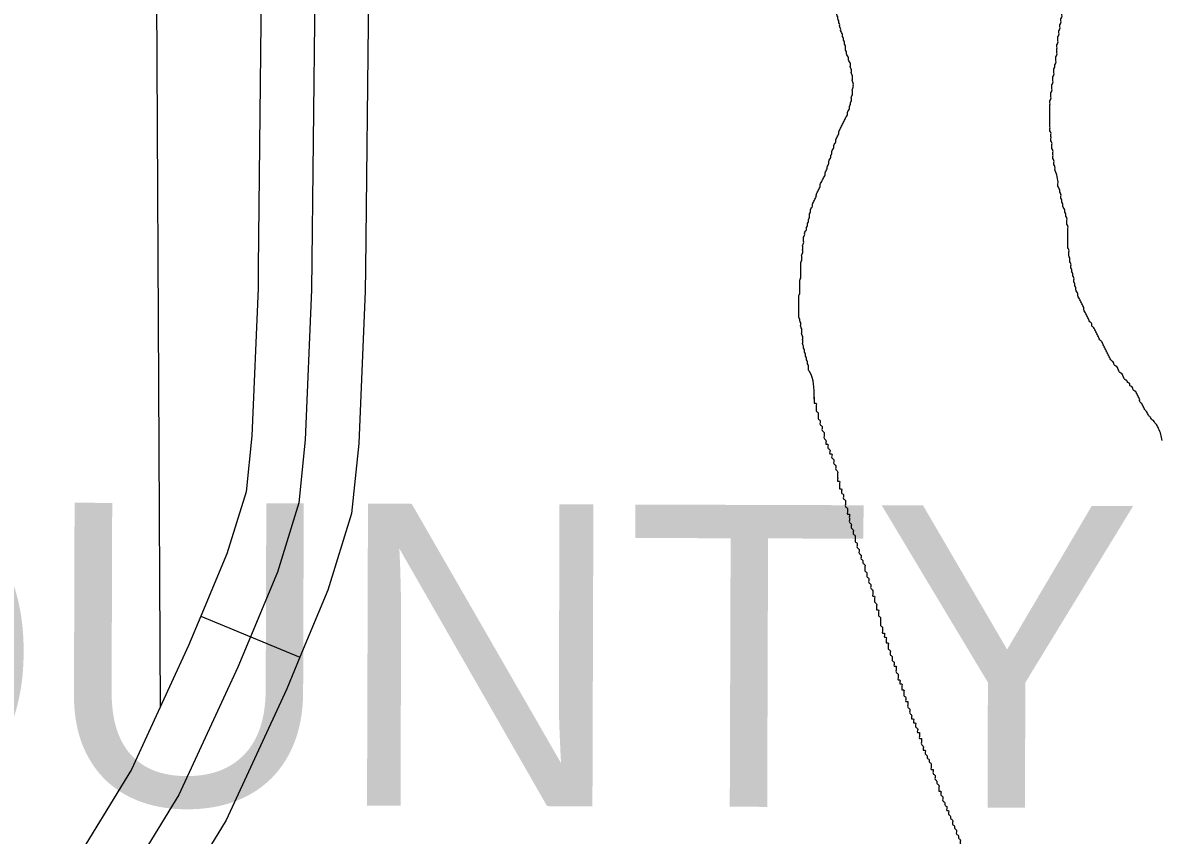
# Model space of a CAD drawing. Extents: x 813775 to 1157140, y 1757555 to 1979907.
# Drawn here: x 1006843 to 1010032, y 1875836 to 1878109 of the extents above; entities that cross this region are included whole.
import ezdxf

# ---------------------------------------------------------------- set-up
doc = ezdxf.new("R2010")
doc.units = 0
for name, color, linetype in [('Level 35', 7, 'Continuous'), ('Level 41', 7, 'Continuous'), ('Level 45', 7, 'Continuous'), ('Level 5', 7, 'Continuous'), ('Level 9', 7, 'Continuous')]:
    doc.layers.add(name, color=color, linetype=linetype)

msp = doc.modelspace()

# ---------------------------------------------------------------- linework, layer by layer
at = {"layer": 'Level 35'}
for points in [[(1007556.6, 1880709.1), (1007562, 1880617), (1007586.5, 1880291.3), (1007611, 1879974.5), (1007635.5, 1879657.7), (1007664.5, 1879382.9), (1007673.4, 1879168.7), (1007673.4, 1878945.6), (1007669, 1878580.8), (1007660, 1878194.9), (1007651.1, 1877362), (1007633.3, 1876942.6), (1007615.5, 1876766.4), (1007555.3, 1876572.3), (1007444.3, 1876306.1)], [(1007444.3, 1876306.1), (1007279.4, 1875949.2), (1007103.3, 1875660.9), (1006992.8, 1875503.9)]]:
    msp.add_lwpolyline(points, dxfattribs=at)
for points in [[(1009126.7, 1878109.2), (1009126.7, 1878114.7), (1009123.9, 1878120.2), (1009123.9, 1878125.6), (1009121.2, 1878131.1), (1009121.2, 1878136.5), (1009118.5, 1878142), (1009115.8, 1878147.4), (1009113, 1878152.9), (1009110.3, 1878158.3), (1009104.9, 1878163.8), (1009102.1, 1878169.2), (1009099.4, 1878174.7), (1009093.9, 1878180.1), (1009088.5, 1878182.9), (1009083, 1878185.6), (1009077.6, 1878188.3), (1009072.1, 1878193.8), (1009066.7, 1878199.2), (1009064, 1878204.7), (1009061.2, 1878210.1), (1009055.8, 1878212.9), (1009053.1, 1878218.3), (1009047.6, 1878223.8), (1009044.9, 1878229.2), (1009042.2, 1878234.7), (1009039.4, 1878240.1), (1009034, 1878242.9), (1009031.3, 1878248.3), (1009025.8, 1878251), (1009020.4, 1878253.8), (1009014.9, 1878253.8), (1009009.5, 1878256.5), (1009006.7, 1878262), (1009004, 1878267.4), (1008998.5, 1878272.9), (1008993.1, 1878278.3), (1008987.6, 1878283.8), (1008984.9, 1878289.2), (1008982.2, 1878294.7), (1008976.7, 1878300.1), (1008974, 1878305.6), (1008968.6, 1878311), (1008965.8, 1878316.5), (1008963.1, 1878322), (1008957.7, 1878327.4), (1008954.9, 1878332.9), (1008949.5, 1878338.3), (1008946.8, 1878343.8), (1008941.3, 1878346.5), (1008938.6, 1878351.9), (1008935.9, 1878357.4), (1008933.1, 1878362.9), (1008930.4, 1878368.3), (1008927.7, 1878373.8), (1008925, 1878379.2), (1008922.2, 1878384.7), (1008919.5, 1878390.1), (1008916.8, 1878395.6), (1008914.1, 1878401), (1008911.3, 1878406.5), (1008908.6, 1878411.9), (1008905.9, 1878417.4), (1008900.4, 1878422.9), (1008897.7, 1878428.3), (1008895, 1878433.8), (1008892.2, 1878439.2), (1008889.5, 1878444.7), (1008889.5, 1878450.1), (1008886.8, 1878455.6), (1008884.1, 1878461), (1008881.3, 1878466.5), (1008878.6, 1878471.9), (1008878.6, 1878477.4), (1008875.9, 1878482.8), (1008873.2, 1878488.3), (1008870.4, 1878493.8), (1008870.4, 1878499.2), (1008867.7, 1878504.7), (1008867.7, 1878510.1), (1008867.7, 1878515.6), (1008865, 1878521), (1008865, 1878526.5), (1008865, 1878531.9), (1008862.3, 1878537.4), (1008862.3, 1878542.8), (1008859.5, 1878548.3), (1008859.5, 1878553.7), (1008856.8, 1878559.2), (1008856.8, 1878564.7), (1008856.8, 1878570.1)], [(1009061.2, 1877618.4), (1009064, 1877623.8), (1009064, 1877629.3), (1009066.7, 1877634.7), (1009069.4, 1877640.2), (1009072.1, 1877645.6), (1009074.9, 1877651.1), (1009074.9, 1877656.6), (1009077.6, 1877662), (1009080.3, 1877667.5), (1009083, 1877672.9), (1009085.8, 1877678.4), (1009088.5, 1877683.8), (1009088.5, 1877689.3), (1009091.2, 1877694.7), (1009093.9, 1877700.2), (1009093.9, 1877705.6), (1009096.7, 1877711.1), (1009099.4, 1877716.6), (1009099.4, 1877722), (1009102.1, 1877727.5), (1009104.9, 1877732.9), (1009104.9, 1877738.4), (1009107.6, 1877743.8), (1009107.6, 1877749.3), (1009110.3, 1877754.7), (1009113, 1877760.2), (1009113, 1877765.6), (1009115.8, 1877771.1), (1009118.5, 1877776.5), (1009118.5, 1877782), (1009121.2, 1877787.5), (1009123.9, 1877792.9), (1009126.7, 1877798.4), (1009126.7, 1877803.8), (1009129.4, 1877809.3), (1009132.1, 1877814.7), (1009134.8, 1877820.2), (1009137.6, 1877825.6), (1009140.3, 1877831.1), (1009143, 1877836.5), (1009145.7, 1877842), (1009148.5, 1877847.4), (1009151.2, 1877852.9), (1009151.2, 1877858.4), (1009153.9, 1877863.8), (1009156.6, 1877869.3), (1009156.6, 1877874.7), (1009159.4, 1877880.2), (1009159.4, 1877885.6), (1009162.1, 1877891.1), (1009162.1, 1877896.5), (1009162.1, 1877902), (1009164.8, 1877907.4), (1009164.8, 1877912.9), (1009164.8, 1877918.4), (1009164.8, 1877923.8), (1009167.5, 1877929.3), (1009167.5, 1877934.7), (1009167.5, 1877940.2), (1009164.8, 1877945.6), (1009164.8, 1877951.1), (1009164.8, 1877956.5), (1009164.8, 1877962), (1009162.1, 1877967.4), (1009162.1, 1877972.9), (1009162.1, 1877978.3), (1009159.4, 1877983.8), (1009159.4, 1877989.3), (1009159.4, 1877994.7), (1009156.6, 1878000.2), (1009153.9, 1878005.6), (1009153.9, 1878011.1), (1009151.2, 1878016.5), (1009148.5, 1878022), (1009148.5, 1878027.4), (1009145.7, 1878032.9), (1009145.7, 1878038.3), (1009145.7, 1878043.8), (1009143, 1878049.2), (1009143, 1878054.7), (1009140.3, 1878060.2), (1009140.3, 1878065.6), (1009137.6, 1878071.1), (1009137.6, 1878076.5), (1009134.8, 1878082), (1009132.1, 1878087.4), (1009132.1, 1878092.9), (1009129.4, 1878098.3), (1009129.4, 1878103.8), (1009126.7, 1878109.2)], [(1009058.2, 1877061.2), (1009044.9, 1877133), (1009042.2, 1877138.4), (1009042.2, 1877143.9), (1009042.2, 1877149.3), (1009039.4, 1877154.8), (1009039.4, 1877160.2), (1009036.7, 1877165.7), (1009036.7, 1877171.1), (1009034, 1877176.6), (1009034, 1877182.1), (1009031.3, 1877187.5), (1009031.3, 1877193), (1009028.5, 1877198.4), (1009028.5, 1877203.9), (1009025.8, 1877209.3), (1009025.8, 1877214.8), (1009025.8, 1877220.2), (1009025.8, 1877225.7), (1009025.8, 1877231.1), (1009023.1, 1877236.6), (1009023.1, 1877242), (1009023.1, 1877247.5), (1009023.1, 1877253), (1009020.4, 1877258.4), (1009020.4, 1877263.9), (1009020.4, 1877269.3), (1009017.6, 1877274.8), (1009017.6, 1877280.2), (1009014.9, 1877285.7), (1009014.9, 1877291.1), (1009014.9, 1877296.6), (1009014.9, 1877302), (1009014.9, 1877307.5), (1009014.9, 1877313), (1009014.9, 1877318.4), (1009014.9, 1877323.9), (1009014.9, 1877329.3), (1009014.9, 1877334.8), (1009014.9, 1877340.2), (1009014.9, 1877345.7), (1009017.6, 1877351.1), (1009017.6, 1877356.6), (1009017.6, 1877362), (1009017.6, 1877367.5), (1009017.6, 1877372.9), (1009017.6, 1877378.4), (1009017.6, 1877383.9), (1009017.6, 1877389.3), (1009020.4, 1877394.8), (1009020.4, 1877400.2), (1009020.4, 1877405.7), (1009020.4, 1877411.1), (1009020.4, 1877416.6), (1009020.4, 1877422), (1009020.4, 1877427.5), (1009020.4, 1877432.9), (1009020.4, 1877438.4), (1009023.1, 1877443.8), (1009023.1, 1877449.3), (1009023.1, 1877454.8), (1009023.1, 1877460.2), (1009025.8, 1877465.7), (1009025.8, 1877471.1), (1009025.8, 1877476.6), (1009025.8, 1877482), (1009025.8, 1877487.5), (1009028.5, 1877492.9), (1009028.5, 1877498.4), (1009028.5, 1877503.8), (1009028.5, 1877509.3), (1009031.3, 1877514.8), (1009031.3, 1877520.2), (1009034, 1877525.7), (1009036.7, 1877531.1), (1009036.7, 1877536.6), (1009039.4, 1877542), (1009039.4, 1877547.5), (1009042.2, 1877552.9), (1009042.2, 1877558.4), (1009044.9, 1877563.8), (1009044.9, 1877569.3), (1009044.9, 1877574.7), (1009047.6, 1877580.2), (1009047.6, 1877585.7), (1009050.3, 1877591.1), (1009053.1, 1877596.6), (1009053.1, 1877602), (1009055.8, 1877607.5), (1009058.5, 1877612.9), (1009061.2, 1877618.4)], [(1009058.2, 1877055.7), (1009058.2, 1877061.2), (1009058.2, 1877055.7), (1009058.2, 1877050.3), (1009058.2, 1877044.8), (1009063.7, 1877044.8), (1009063.7, 1877039.4), (1009063.7, 1877033.9), (1009063.7, 1877028.4), (1009063.7, 1877023), (1009069.1, 1877017.5), (1009069.1, 1877012.1), (1009069.1, 1877006.6), (1009069.1, 1877001.2), (1009074.6, 1876995.7), (1009074.6, 1876990.3), (1009074.6, 1876984.8), (1009080.1, 1876979.4), (1009080.1, 1876973.9), (1009080.1, 1876968.4), (1009085.5, 1876963), (1009085.5, 1876957.5), (1009085.5, 1876952.1), (1009085.5, 1876946.6), (1009091, 1876941.2), (1009091, 1876935.7), (1009091, 1876930.3), (1009096.4, 1876930.3), (1009096.4, 1876924.8), (1009096.4, 1876919.4), (1009101.9, 1876913.9), (1009101.9, 1876908.5), (1009101.9, 1876903), (1009107.3, 1876903), (1009107.3, 1876897.5), (1009107.3, 1876892.1), (1009112.8, 1876886.6), (1009112.8, 1876881.2), (1009112.8, 1876875.7), (1009118.2, 1876870.3), (1009118.2, 1876864.8), (1009118.2, 1876859.4), (1009123.7, 1876853.9), (1009123.7, 1876848.5), (1009123.7, 1876843), (1009123.7, 1876837.5), (1009123.7, 1876832.1), (1009123.7, 1876826.6), (1009129.1, 1876826.6), (1009129.1, 1876821.2), (1009129.1, 1876815.7), (1009129.1, 1876810.3), (1009129.1, 1876804.8), (1009134.6, 1876804.8), (1009134.6, 1876799.4), (1009134.6, 1876793.9), (1009140, 1876788.5), (1009140, 1876783), (1009140, 1876777.6), (1009145.5, 1876772.1), (1009145.5, 1876766.6), (1009145.5, 1876761.2), (1009145.5, 1876755.7), (1009150.9, 1876750.3), (1009150.9, 1876744.8), (1009150.9, 1876739.4), (1009150.9, 1876733.9), (1009156.4, 1876733.9), (1009156.4, 1876728.5), (1009156.4, 1876723), (1009156.4, 1876717.6), (1009156.4, 1876712.1), (1009161.8, 1876706.7), (1009161.8, 1876701.2), (1009161.8, 1876695.7), (1009167.3, 1876690.3), (1009167.3, 1876684.8), (1009167.3, 1876679.4), (1009172.7, 1876673.9), (1009172.7, 1876668.5), (1009172.7, 1876663), (1009172.7, 1876657.6), (1009178.2, 1876652.1), (1009178.2, 1876646.7), (1009178.2, 1876641.2), (1009183.6, 1876635.7), (1009183.6, 1876630.3), (1009183.6, 1876624.8), (1009189.1, 1876619.4), (1009189.1, 1876613.9), (1009189.1, 1876608.5)], [(1009189.1, 1876608.5), (1009194.5, 1876603), (1009194.5, 1876597.6), (1009200, 1876592.1), (1009200, 1876586.7), (1009200, 1876581.2), (1009200, 1876575.8), (1009205.4, 1876570.3), (1009205.4, 1876564.8), (1009205.4, 1876559.4), (1009210.9, 1876553.9), (1009210.9, 1876548.5), (1009210.9, 1876543), (1009216.3, 1876537.6), (1009216.3, 1876532.1), (1009216.3, 1876526.7), (1009221.8, 1876521.2), (1009221.8, 1876515.8), (1009221.8, 1876510.3), (1009221.8, 1876504.8), (1009227.2, 1876504.8), (1009227.2, 1876499.4), (1009227.2, 1876493.9), (1009227.2, 1876488.5), (1009232.7, 1876483), (1009232.7, 1876477.6), (1009232.7, 1876472.1), (1009232.7, 1876466.7), (1009238.1, 1876466.7), (1009238.1, 1876461.2), (1009238.1, 1876455.8), (1009238.1, 1876450.3), (1009243.6, 1876444.9), (1009243.6, 1876439.4), (1009243.6, 1876433.9), (1009243.6, 1876428.5), (1009243.6, 1876423), (1009249, 1876417.6), (1009249, 1876412.1), (1009249, 1876406.7), (1009249, 1876401.2), (1009254.5, 1876401.2), (1009254.5, 1876395.8), (1009254.5, 1876390.3), (1009259.9, 1876390.3), (1009259.9, 1876384.9), (1009259.9, 1876379.4), (1009259.9, 1876374), (1009265.4, 1876374), (1009265.4, 1876368.5), (1009265.4, 1876363), (1009265.4, 1876357.6), (1009270.8, 1876352.1), (1009270.8, 1876346.7), (1009270.8, 1876341.2), (1009276.3, 1876335.8), (1009276.3, 1876330.3), (1009276.3, 1876324.9), (1009281.8, 1876319.4), (1009281.8, 1876314), (1009281.8, 1876308.5), (1009287.2, 1876308.5), (1009287.2, 1876303), (1009287.2, 1876297.6), (1009287.2, 1876292.1), (1009292.7, 1876286.7), (1009292.7, 1876281.2), (1009292.7, 1876275.8), (1009292.7, 1876270.3), (1009298.1, 1876270.3), (1009298.1, 1876264.9), (1009298.1, 1876259.4), (1009303.6, 1876259.4), (1009303.6, 1876254), (1009303.6, 1876248.5), (1009303.6, 1876243.1), (1009309, 1876243.1), (1009309, 1876237.6), (1009309, 1876232.1), (1009309, 1876226.7), (1009314.5, 1876221.2), (1009314.5, 1876215.8), (1009314.5, 1876210.3), (1009319.9, 1876210.3), (1009319.9, 1876204.9), (1009319.9, 1876199.4), (1009319.9, 1876194), (1009325.4, 1876188.5), (1009325.4, 1876183.1), (1009325.4, 1876177.6), (1009330.8, 1876172.1)], [(1009330.8, 1876172.1), (1009330.8, 1876166.7), (1009330.8, 1876161.2), (1009336.3, 1876161.2), (1009336.3, 1876155.8), (1009336.3, 1876150.3), (1009341.7, 1876150.3), (1009341.7, 1876144.9), (1009341.7, 1876139.4), (1009347.2, 1876134), (1009347.2, 1876128.5), (1009347.2, 1876123.1), (1009352.6, 1876123.1), (1009352.6, 1876117.6), (1009352.6, 1876112.2), (1009352.6, 1876106.7), (1009358.1, 1876106.7), (1009358.1, 1876101.2), (1009358.1, 1876095.8), (1009358.1, 1876090.3), (1009363.5, 1876084.9), (1009363.5, 1876079.4), (1009363.5, 1876074), (1009369, 1876074), (1009369, 1876068.5), (1009369, 1876063.1), (1009374.4, 1876057.6), (1009374.4, 1876052.2), (1009379.9, 1876046.7), (1009379.9, 1876041.3), (1009385.3, 1876035.8), (1009385.3, 1876030.3), (1009385.3, 1876024.9), (1009385.3, 1876019.4), (1009390.8, 1876019.4), (1009390.8, 1876014), (1009390.8, 1876008.5), (1009396.2, 1876003.1), (1009396.2, 1875997.6), (1009396.2, 1875992.2), (1009401.7, 1875986.7), (1009401.7, 1875981.3), (1009407.1, 1875975.8), (1009407.1, 1875970.3), (1009407.1, 1875964.9), (1009407.1, 1875959.4), (1009412.6, 1875959.4), (1009412.6, 1875954), (1009412.6, 1875948.5), (1009418, 1875943.1), (1009418, 1875937.6), (1009418, 1875932.2), (1009423.5, 1875926.7), (1009423.5, 1875921.3), (1009428.9, 1875915.8), (1009428.9, 1875910.4), (1009428.9, 1875904.9), (1009434.4, 1875904.9), (1009434.4, 1875899.4), (1009434.4, 1875894), (1009439.8, 1875888.5), (1009439.8, 1875883.1), (1009445.3, 1875877.6), (1009445.3, 1875872.2), (1009445.3, 1875866.7), (1009450.7, 1875861.3), (1009450.7, 1875855.8), (1009456.2, 1875850.4), (1009456.2, 1875844.9), (1009456.2, 1875839.4), (1009461.6, 1875834), (1009461.6, 1875828.5), (1009467.1, 1875823.1), (1009467.1, 1875817.6), (1009467.1, 1875812.2), (1009472.6, 1875806.7), (1009472.6, 1875801.3), (1009478, 1875795.8), (1009478, 1875790.4), (1009483.5, 1875784.9), (1009488.9, 1875779.5), (1009488.9, 1875774), (1009488.9, 1875768.5), (1009494.4, 1875763.1), (1009494.4, 1875757.6), (1009499.8, 1875752.2), (1009499.8, 1875746.7), (1009505.3, 1875741.3), (1009505.3, 1875735.8), (1009505.3, 1875730.4), (1009510.7, 1875724.9)]]:
    msp.add_spline(points, degree=3, dxfattribs=at)
at = {"layer": 'Level 45'}
msp.add_line((1007341.4, 1876449.1), (1007618.3, 1876333.6), dxfattribs=at)
for points in [[(1007516.6, 1878481.2), (1007510.1, 1878197.4), (1007501.8, 1877423.5)], [(1007816.5, 1878474.3), (1007810, 1878192.3), (1007801.8, 1877420.3)], [(1007501.8, 1877423.5), (1007501.2, 1877366), (1007483.6, 1876953.4), (1007467.7, 1876796.4), (1007414.1, 1876623.5), (1007341.4, 1876449.1)], [(1007801.8, 1877420.3), (1007801.1, 1877358.1), (1007783, 1876931.9), (1007763.2, 1876736.3), (1007696.5, 1876521.1), (1007618.3, 1876333.6)], [(1007341.4, 1876449.1), (1007306.9, 1876366.5), (1007146.8, 1876019.9), (1006977.8, 1875743.3), (1006898.5, 1875630.5), (1006906.8, 1875633.3)], [(1007618.3, 1876333.6), (1007581.6, 1876245.8), (1007411.9, 1875878.4), (1007228.8, 1875578.6), (1007087, 1875377.2), (1007001.7, 1875348.7)]]:
    msp.add_lwpolyline(points, dxfattribs=at)
at = {"layer": 'Level 5'}
msp.add_lwpolyline([(1007203.5, 1880709.1), (1007226.9, 1876193.3)], dxfattribs=at)
at = {"layer": 'Level 9'}
for points in [[(1009732.1, 1877698.5), (1009732.1, 1877706.9), (1009729.3, 1877712.4), (1009729.3, 1877718), (1009729.3, 1877723.6), (1009726.5, 1877729.2), (1009726.5, 1877734.8), (1009726.5, 1877740.4), (1009726.5, 1877745.9), (1009726.5, 1877751.5), (1009723.7, 1877757.1), (1009723.7, 1877762.7), (1009723.7, 1877768.3), (1009723.7, 1877773.8), (1009720.9, 1877779.4), (1009720.9, 1877785), (1009720.9, 1877790.6), (1009720.9, 1877796.2), (1009720.9, 1877801.8), (1009718.1, 1877807.3), (1009718.1, 1877812.9), (1009718.1, 1877818.5), (1009718.1, 1877824.1), (1009718.1, 1877829.7), (1009718.1, 1877835.2), (1009718.1, 1877840.8), (1009718.1, 1877846.4), (1009718.1, 1877852), (1009718.1, 1877857.6), (1009718.1, 1877863.2), (1009718.1, 1877868.7), (1009718.1, 1877874.3), (1009718.1, 1877879.9), (1009718.1, 1877885.5), (1009718.1, 1877891.1), (1009720.9, 1877896.6), (1009720.9, 1877902.2), (1009720.9, 1877907.8), (1009720.9, 1877913.4), (1009723.7, 1877919), (1009723.7, 1877924.6), (1009723.7, 1877930.1), (1009723.7, 1877935.7), (1009726.5, 1877941.3), (1009726.5, 1877946.9), (1009726.5, 1877952.5), (1009726.5, 1877958), (1009729.3, 1877963.6), (1009729.3, 1877969.2), (1009729.3, 1877974.8), (1009729.3, 1877980.4), (1009732.1, 1877986), (1009732.1, 1877991.5), (1009734.9, 1877997.1), (1009734.9, 1878002.7), (1009734.9, 1878008.3), (1009734.9, 1878013.9), (1009737.7, 1878019.4), (1009737.7, 1878025), (1009737.7, 1878030.6), (1009737.7, 1878036.2), (1009737.7, 1878041.8), (1009737.7, 1878047.4), (1009740.5, 1878052.9), (1009740.5, 1878058.5), (1009740.5, 1878064.1), (1009740.5, 1878069.7), (1009743.2, 1878075.3), (1009743.2, 1878080.8), (1009743.2, 1878086.4), (1009746, 1878092), (1009746, 1878097.6), (1009746, 1878103.2), (1009748.8, 1878108.8), (1009748.8, 1878114.3), (1009748.8, 1878119.9), (1009751.6, 1878125.5), (1009751.6, 1878131.1), (1009751.6, 1878136.7), (1009754.4, 1878142.2), (1009754.4, 1878147.8), (1009754.4, 1878153.4), (1009754.4, 1878159), (1009757.2, 1878164.6), (1009757.2, 1878170.2), (1009757.2, 1878175.7), (1009760, 1878181.3), (1009760, 1878186.9), (1009762.8, 1878192.5), (1009765.6, 1878198.1), (1009765.6, 1878203.6)], [(1009773.9, 1877451.2), (1009771.1, 1877456.8), (1009771.1, 1877462.4), (1009771.1, 1877468), (1009771.1, 1877473.5), (1009768.4, 1877479.1), (1009768.4, 1877484.7), (1009768.4, 1877490.3), (1009768.4, 1877495.9), (1009768.4, 1877501.4), (1009768.4, 1877507), (1009768.4, 1877512.6), (1009768.4, 1877518.2), (1009768.4, 1877523.8), (1009768.4, 1877529.4), (1009768.4, 1877534.9), (1009768.4, 1877540.5), (1009765.6, 1877546.1), (1009765.6, 1877551.7), (1009765.6, 1877557.3), (1009765.6, 1877562.8), (1009762.8, 1877568.4), (1009762.8, 1877574), (1009760, 1877579.6), (1009760, 1877585.2), (1009757.2, 1877590.8), (1009754.4, 1877596.3), (1009754.4, 1877601.9), (1009751.6, 1877607.5), (1009751.6, 1877613.1), (1009748.8, 1877618.7), (1009748.8, 1877624.2), (1009748.8, 1877629.8), (1009746, 1877635.4), (1009746, 1877641), (1009743.2, 1877646.6), (1009740.5, 1877652.2), (1009740.5, 1877657.7), (1009732.1, 1877698.5)], [(1010032.2, 1876940.2), (1010022.2, 1876974), (1010019.4, 1876979.5), (1010016.6, 1876985.1), (1010011, 1876990.7), (1010008.3, 1876996.3), (1010002.7, 1876999.1), (1009999.9, 1877004.7), (1009994.3, 1877010.2), (1009991.5, 1877015.8), (1009988.7, 1877021.4), (1009983.2, 1877027), (1009980.4, 1877032.6), (1009977.6, 1877038.1), (1009974.8, 1877043.7), (1009969.2, 1877049.3), (1009969.2, 1877054.9), (1009966.4, 1877060.5), (1009963.6, 1877066.1), (1009960.8, 1877071.6), (1009958, 1877077.2), (1009952.5, 1877080), (1009949.7, 1877085.6), (1009946.9, 1877091.2), (1009941.3, 1877094), (1009941.3, 1877099.6), (1009935.7, 1877102.3), (1009932.9, 1877107.9), (1009927.4, 1877110.7), (1009924.6, 1877116.3), (1009921.8, 1877121.9), (1009919, 1877127.5), (1009913.4, 1877130.3), (1009910.6, 1877135.8), (1009907.8, 1877141.4), (1009905, 1877147), (1009899.5, 1877149.8), (1009896.7, 1877155.4), (1009893.9, 1877161), (1009888.3, 1877166.5), (1009885.5, 1877172.1), (1009882.7, 1877177.7), (1009879.9, 1877183.3), (1009877.1, 1877188.9), (1009874.4, 1877194.4), (1009871.6, 1877200), (1009868.8, 1877205.6), (1009866, 1877211.2), (1009863.2, 1877216.8), (1009857.6, 1877222.4), (1009854.8, 1877227.9), (1009852, 1877233.5), (1009849.3, 1877239.1), (1009846.5, 1877244.7), (1009843.7, 1877250.3), (1009840.9, 1877255.8), (1009835.3, 1877261.4), (1009835.3, 1877267), (1009829.7, 1877272.6), (1009826.9, 1877278.2), (1009824.1, 1877283.8), (1009821.4, 1877289.3), (1009818.6, 1877294.9), (1009815.8, 1877300.5), (1009813, 1877306.1), (1009813, 1877311.7), (1009810.2, 1877317.2), (1009807.4, 1877322.8), (1009804.6, 1877328.4), (1009801.8, 1877334), (1009799, 1877339.6), (1009796.3, 1877345.2), (1009796.3, 1877350.7), (1009793.5, 1877356.3), (1009790.7, 1877361.9), (1009790.7, 1877367.5), (1009787.9, 1877373.1), (1009787.9, 1877378.6), (1009785.1, 1877384.2), (1009785.1, 1877389.8), (1009785.1, 1877395.4), (1009782.3, 1877401), (1009782.3, 1877406.6), (1009779.5, 1877412.1), (1009779.5, 1877417.7), (1009776.7, 1877423.3), (1009776.7, 1877428.9), (1009776.7, 1877434.5), (1009773.9, 1877440), (1009773.9, 1877445.6), (1009773.9, 1877451.2)]]:
    msp.add_spline(points, degree=3, dxfattribs=at)

# ---------------------------------------------------------------- texts
at = {"layer": 'Level 41'}
msp.add_text('CLARK COUNTY', height=844.798, rotation=359.8185, dxfattribs=at).set_placement((1001122.4, 1875939.9))

doc.saveas('drawing.dxf')
